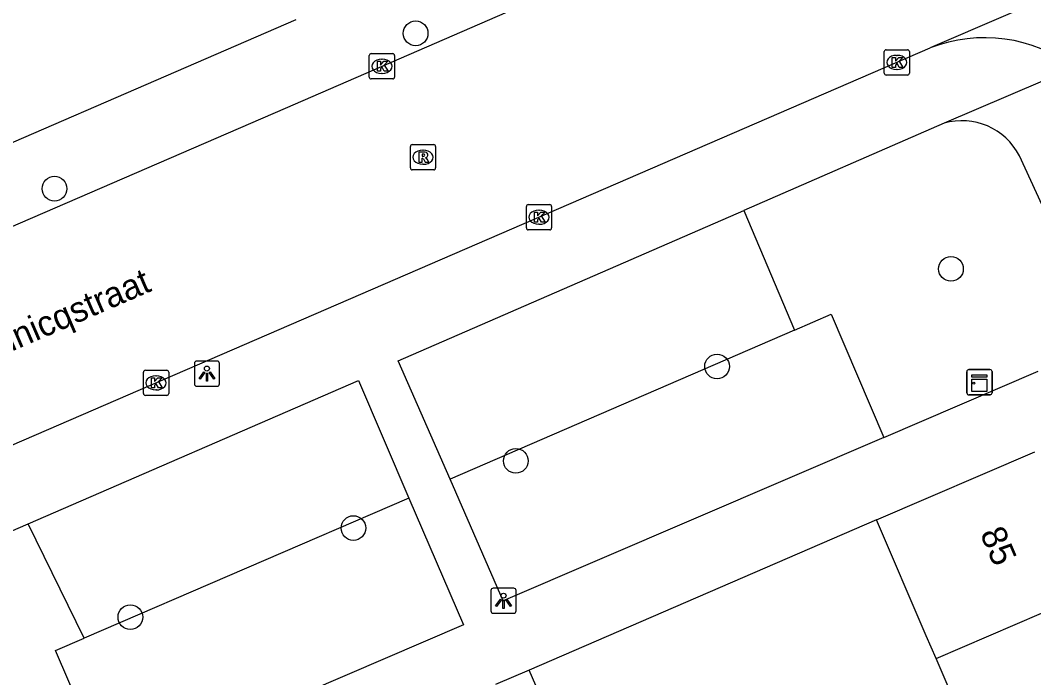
# Model space of a CAD drawing. Extents: x 159353 to 160616, y 385893 to 387321.
# Drawn here: x 159598.16 to 159638.34, y 386393.69 to 386419.74 of the extents above; entities that cross this region are included whole.
import ezdxf

# ---------------------------------------------------------------- set-up
doc = ezdxf.new("R2010")
doc.units = 0
for name, color, linetype in [('IMGEO_Boom', 7, 'Continuous'), ('IMGEO_Groenvoorziening', 7, 'Continuous'), ('IMGEO_Kast', 7, 'Continuous'), ('IMGEO_Kolk', 7, 'Continuous'), ('IMGEO_Lichtpunt', 7, 'Continuous'), ('IMGEO_Muur', 7, 'Continuous'), ('IMGEO_Openbare_ruimte_label', 7, 'Continuous'), ('IMGEO_Pand', 7, 'Continuous'), ('IMGEO_Pand_nummerreeks', 7, 'Continuous'), ('IMGEO_Rijbaan_lokaal_gesloten', 7, 'Continuous'), ('IMGEO_Rijbaan_lokaal_open', 7, 'Continuous'), ('IMGEO_Rioolput', 7, 'Continuous'), ('IMGEO_Voetpad_open', 7, 'Continuous')]:
    doc.layers.add(name, color=color, linetype=linetype)

msp = doc.modelspace()

# ---------------------------------------------------------------- linework, layer by layer
at = {"layer": 'IMGEO_Boom'}
for centre in [(159613.839, 386419.222), (159599.52, 386413.068), (159635.064, 386409.89), (159625.79, 386406.025), (159617.81, 386402.283), (159611.372, 386399.622), (159602.528, 386396.093)]:
    msp.add_circle(centre, 0.489, dxfattribs=at)
at = {"layer": 'IMGEO_Groenvoorziening'}
for points in [[(159626.847, 386412.207), (159628.859, 386407.463)], [(159628.859, 386407.463), (159630.311, 386408.09), (159632.4, 386403.215)], [(159628.859, 386407.463), (159615.203, 386401.565)], [(159613.575, 386400.803), (159600.699, 386395.262)], [(159600.699, 386395.262), (159598.476, 386399.791)], [(159601.716, 386389.772), (159599.563, 386394.773), (159600.699, 386395.262)]]:
    msp.add_lwpolyline(points, dxfattribs=at)
at = {"layer": 'IMGEO_Kast'}
for p, q in [((159635.769, 386405.9), (159636.61, 386405.9)), ((159636.61, 386405.9), (159635.769, 386405.9)), ((159636.694, 386405.825), (159636.694, 386404.984)), ((159636.694, 386404.984), (159636.694, 386405.825)), ((159635.694, 386404.975), (159635.694, 386405.816)), ((159635.694, 386405.816), (159635.694, 386404.975)), ((159636.619, 386404.9), (159635.778, 386404.9)), ((159635.778, 386404.9), (159636.619, 386404.9))]:
    msp.add_line(p, q, dxfattribs=at)
for points in [[(159635.889, 386405.69), (159636.489, 386405.69), (159636.489, 386405.605), (159635.889, 386405.605), (159635.889, 386405.69)], [(159635.889, 386405.515), (159636.489, 386405.515), (159636.489, 386405.026), (159635.889, 386405.026), (159635.889, 386405.515)]]:
    msp.add_lwpolyline(points, dxfattribs=at)
msp.add_circle((159635.973, 386405.364), 0.0377, dxfattribs=at)
for centre, start, end in [((159635.772, 386405.822), 92.4484, 184.2845), ((159635.772, 386405.822), 92.4484, 184.2845), ((159636.616, 386405.822), 2.4484, 94.2845), ((159636.616, 386405.822), 2.4484, 94.2845), ((159635.772, 386404.978), 182.4484, 274.2845), ((159635.772, 386404.978), 182.4484, 274.2845), ((159636.616, 386404.978), 272.4484, 4.2845), ((159636.616, 386404.978), 272.4484, 4.2845)]:
    msp.add_arc(centre, 0.0779, start, end, dxfattribs=at)
at = {"layer": 'IMGEO_Kolk'}
for p, q in [((159612.001, 386417.491), (159612.001, 386418.343)), ((159612.076, 386418.417), (159612.928, 386418.417)), ((159613.002, 386418.343), (159613.002, 386417.491)), ((159632.416, 386417.644), (159632.416, 386418.496)), ((159632.491, 386418.57), (159633.343, 386418.57)), ((159632.904, 386418.35), (159632.929, 386418.35)), ((159633.417, 386418.496), (159633.417, 386417.644)), ((159612.489, 386418.197), (159612.514, 386418.197)), ((159612.512, 386417.637), (159612.487, 386417.637)), ((159633.343, 386417.57), (159632.491, 386417.57)), ((159632.927, 386417.79), (159632.902, 386417.79)), ((159612.928, 386417.417), (159612.076, 386417.417)), ((159618.23, 386411.512), (159618.23, 386412.364)), ((159618.305, 386412.438), (159619.157, 386412.438)), ((159619.231, 386412.364), (159619.231, 386411.512)), ((159618.718, 386412.218), (159618.743, 386412.218)), ((159618.741, 386411.658), (159618.716, 386411.658)), ((159619.157, 386411.438), (159618.305, 386411.438)), ((159603.122, 386405.875), (159603.974, 386405.875)), ((159603.047, 386404.949), (159603.047, 386405.801)), ((159603.535, 386405.655), (159603.56, 386405.655)), ((159604.048, 386405.801), (159604.048, 386404.949)), ((159603.558, 386405.095), (159603.533, 386405.095)), ((159603.974, 386404.875), (159603.122, 386404.875))]:
    msp.add_line(p, q, dxfattribs=at)
for points in [[(159612.001, 386417.491), (159612.001, 386418.343)], [(159612.076, 386418.417), (159612.928, 386418.417)], [(159613.002, 386418.343), (159613.002, 386417.491)], [(159632.416, 386417.644), (159632.416, 386418.496)], [(159632.491, 386418.57), (159633.343, 386418.57)], [(159633.417, 386418.496), (159633.417, 386417.644)], [(159612.322, 386418.117), (159612.445, 386418.117), (159612.445, 386417.966), (159612.575, 386418.117), (159612.739, 386418.117), (159612.593, 386417.966), (159612.746, 386417.717), (159612.594, 386417.717), (159612.509, 386417.881), (159612.445, 386417.814), (159612.445, 386417.717), (159612.322, 386417.717), (159612.322, 386418.117)], [(159632.737, 386418.27), (159632.86, 386418.27), (159632.86, 386418.119), (159632.99, 386418.27), (159633.154, 386418.27), (159633.008, 386418.119), (159633.161, 386417.87), (159633.009, 386417.87), (159632.924, 386418.034), (159632.86, 386417.967), (159632.86, 386417.87), (159632.737, 386417.87), (159632.737, 386418.27)], [(159633.343, 386417.57), (159632.491, 386417.57)], [(159612.928, 386417.417), (159612.076, 386417.417)], [(159618.23, 386411.512), (159618.23, 386412.364)], [(159618.305, 386412.438), (159619.157, 386412.438)], [(159619.231, 386412.364), (159619.231, 386411.512)], [(159618.551, 386412.138), (159618.674, 386412.138), (159618.674, 386411.987), (159618.804, 386412.138), (159618.968, 386412.138), (159618.822, 386411.987), (159618.975, 386411.738), (159618.823, 386411.738), (159618.738, 386411.902), (159618.674, 386411.835), (159618.674, 386411.738), (159618.551, 386411.738), (159618.551, 386412.138)], [(159619.157, 386411.438), (159618.305, 386411.438)], [(159603.122, 386405.875), (159603.974, 386405.875)], [(159603.047, 386404.949), (159603.047, 386405.801)], [(159603.368, 386405.575), (159603.491, 386405.575), (159603.491, 386405.424), (159603.621, 386405.575), (159603.785, 386405.575), (159603.639, 386405.424), (159603.792, 386405.175), (159603.64, 386405.175), (159603.555, 386405.339), (159603.491, 386405.272), (159603.491, 386405.175), (159603.368, 386405.175), (159603.368, 386405.575)], [(159604.048, 386405.801), (159604.048, 386404.949)], [(159603.974, 386404.875), (159603.122, 386404.875)]]:
    msp.add_lwpolyline(points, dxfattribs=at)
for centre, start, end in [((159612.078, 386418.341), 91.552, 178.448), ((159612.078, 386418.341), 91.552, 178.448), ((159612.926, 386418.341), 1.552, 88.448), ((159612.926, 386418.341), 1.552, 88.448), ((159632.493, 386418.494), 91.552, 178.448), ((159632.493, 386418.494), 91.552, 178.448), ((159633.341, 386418.494), 1.552, 88.448), ((159633.341, 386418.494), 1.552, 88.448), ((159612.078, 386417.493), 181.552, 268.448), ((159612.078, 386417.493), 181.552, 268.448), ((159612.926, 386417.493), 271.552, 358.448), ((159612.926, 386417.493), 271.552, 358.448), ((159632.493, 386417.646), 181.552, 268.448), ((159632.493, 386417.646), 181.552, 268.448), ((159633.341, 386417.646), 271.552, 358.448), ((159633.341, 386417.646), 271.552, 358.448), ((159618.307, 386412.362), 91.552, 178.448), ((159618.307, 386412.362), 91.552, 178.448), ((159619.155, 386412.362), 1.552, 88.448), ((159619.155, 386412.362), 1.552, 88.448), ((159618.307, 386411.514), 181.552, 268.448), ((159618.307, 386411.514), 181.552, 268.448), ((159619.155, 386411.514), 271.552, 358.448), ((159619.155, 386411.514), 271.552, 358.448), ((159603.124, 386405.799), 91.552, 178.448), ((159603.124, 386405.799), 91.552, 178.448), ((159603.972, 386405.799), 1.552, 88.448), ((159603.972, 386405.799), 1.552, 88.448), ((159603.124, 386404.951), 181.552, 268.448), ((159603.124, 386404.951), 181.552, 268.448), ((159603.972, 386404.951), 271.552, 358.448), ((159603.972, 386404.951), 271.552, 358.448)]:
    msp.add_arc(centre, 0.0765, start, end, dxfattribs=at)
for centre, major_axis, ratio, start_param, end_param in [((159632.903, 386418.07), (-0.387, 0.002), 0.722429, 4.712389, 7.853982), ((159632.928, 386418.07), (-0.39, 0.002), 0.717154, 1.570796, 4.712389), ((159612.488, 386417.917), (-0.387, 0.002), 0.722429, 4.712389, 7.853982), ((159612.513, 386417.917), (-0.39, 0.002), 0.717154, 1.570796, 4.712389), ((159618.717, 386411.938), (-0.387, 0.002), 0.722429, 4.712389, 7.853982), ((159618.742, 386411.938), (-0.39, 0.002), 0.717154, 1.570796, 4.712389), ((159603.534, 386405.375), (-0.387, 0.002), 0.722429, 4.712389, 7.853982), ((159603.559, 386405.375), (-0.39, 0.002), 0.717154, 1.570796, 4.712389)]:
    msp.add_ellipse(centre, major_axis=major_axis, ratio=ratio, start_param=start_param, end_param=end_param, dxfattribs=at)
at = {"layer": 'IMGEO_Lichtpunt'}
for p, q in [((159605.968, 386406.239), (159605.16, 386406.239)), ((159605.968, 386406.239), (159605.16, 386406.239)), ((159605.066, 386406.144), (159605.066, 386405.337)), ((159605.066, 386406.144), (159605.066, 386405.337)), ((159606.062, 386405.337), (159606.062, 386406.144)), ((159606.062, 386405.337), (159606.062, 386406.144)), ((159605.16, 386405.243), (159605.968, 386405.243)), ((159605.16, 386405.243), (159605.968, 386405.243)), ((159616.824, 386397.146), (159616.824, 386396.339)), ((159616.824, 386397.146), (159616.824, 386396.339)), ((159617.726, 386397.241), (159616.918, 386397.241)), ((159617.726, 386397.241), (159616.918, 386397.241)), ((159617.82, 386396.339), (159617.82, 386397.146)), ((159617.82, 386396.339), (159617.82, 386397.146)), ((159616.918, 386396.245), (159617.726, 386396.245)), ((159616.918, 386396.245), (159617.726, 386396.245))]:
    msp.add_line(p, q, dxfattribs=at)
for points in [[(159605.44, 386405.808), (159605.479, 386405.78), (159605.291, 386405.518), (159605.253, 386405.545), (159605.44, 386405.808)], [(159605.542, 386405.76), (159605.589, 386405.76), (159605.589, 386405.438), (159605.542, 386405.438), (159605.542, 386405.76)], [(159605.652, 386405.78), (159605.69, 386405.807), (159605.877, 386405.545), (159605.838, 386405.517), (159605.652, 386405.78)], [(159617.198, 386396.81), (159617.237, 386396.782), (159617.049, 386396.52), (159617.011, 386396.547), (159617.198, 386396.81)], [(159617.3, 386396.762), (159617.347, 386396.762), (159617.347, 386396.44), (159617.3, 386396.44), (159617.3, 386396.762)], [(159617.41, 386396.782), (159617.448, 386396.809), (159617.635, 386396.547), (159617.596, 386396.519), (159617.41, 386396.782)]]:
    msp.add_lwpolyline(points, dxfattribs=at)
for centre in [(159605.565, 386405.942), (159617.323, 386396.944)]:
    msp.add_circle(centre, 0.0994, dxfattribs=at)
for centre, start, end in [((159605.16, 386406.144), 90, 180), ((159605.16, 386406.144), 90, 180), ((159605.968, 386406.144), 0, 90), ((159605.968, 386406.144), 0, 90), ((159605.16, 386405.337), 180, 270), ((159605.16, 386405.337), 180, 270), ((159605.968, 386405.337), 270, 0), ((159605.968, 386405.337), 270, 360), ((159616.918, 386397.146), 90, 180), ((159616.918, 386397.146), 90, 180), ((159617.726, 386397.146), 0, 90), ((159617.726, 386397.146), 0, 90), ((159616.918, 386396.339), 180, 270), ((159616.918, 386396.339), 180, 270), ((159617.726, 386396.339), 270, 0), ((159617.726, 386396.339), 270, 360)]:
    msp.add_arc(centre, 0.0946, start, end, dxfattribs=at)
at = {"layer": 'IMGEO_Muur'}
msp.add_lwpolyline([(159632.112, 386399.947), (159618.339, 386393.996)], dxfattribs=at)
at = {"layer": 'IMGEO_Pand'}
for points in [[(159632.112, 386399.947), (159638.383, 386402.64)], [(159634.471, 386394.451), (159634.084, 386395.353), (159632.112, 386399.947)], [(159634.471, 386394.451), (159640.743, 386397.144)], [(159636.771, 386389.094), (159634.471, 386394.451)]]:
    msp.add_lwpolyline(points, dxfattribs=at)
at = {"layer": 'IMGEO_Rijbaan_lokaal_gesloten'}
for points in [[(159631.378, 386426.107), (159608.663, 386416.249), (159594.016, 386409.923), (159593.866, 386409.86), (159593.232, 386409.594)], [(159648.983, 386424.988), (159634.239, 386418.643)], [(159588.442, 386398.856), (159589.316, 386399.232), (159596.446, 386402.306), (159634.239, 386418.643)]]:
    msp.add_lwpolyline(points, dxfattribs=at)
at = {"layer": 'IMGEO_Rijbaan_lokaal_open'}
msp.add_arc((159636.4, 386413.071), 5.977, 53.4666, 111.1972, dxfattribs=at)
at = {"layer": 'IMGEO_Rioolput'}
for p, q in [((159613.63, 386413.889), (159613.63, 386414.741)), ((159613.705, 386414.815), (159614.557, 386414.815)), ((159614.631, 386414.741), (159614.631, 386413.889)), ((159614.118, 386414.595), (159614.143, 386414.595)), ((159614.141, 386414.035), (159614.116, 386414.035)), ((159614.557, 386413.815), (159613.705, 386413.815))]:
    msp.add_line(p, q, dxfattribs=at)
for points in [[(159613.63, 386413.889), (159613.63, 386414.741)], [(159613.705, 386414.815), (159614.557, 386414.815)], [(159614.631, 386414.741), (159614.631, 386413.889)], [(159614.219, 386414.513), (159613.967, 386414.515), (159613.967, 386414.115)], [(159613.967, 386414.115), (159614.091, 386414.115), (159614.091, 386414.277), (159614.102, 386414.277)], [(159614.145, 386414.434), (159614.091, 386414.434), (159614.091, 386414.353)], [(159614.091, 386414.353), (159614.143, 386414.353)], [(159614.149, 386414.248), (159614.22, 386414.115), (159614.36, 386414.115), (159614.295, 386414.241)], [(159614.557, 386413.815), (159613.705, 386413.815)]]:
    msp.add_lwpolyline(points, dxfattribs=at)
for centre, radius, start, end in [((159613.707, 386414.739), 0.0765, 91.552, 178.448), ((159613.707, 386414.739), 0.0765, 91.552, 178.448), ((159614.555, 386414.739), 0.0765, 1.552, 88.448), ((159614.555, 386414.739), 0.0765, 1.552, 88.448), ((159614.101, 386414.224), 0.0533, 26.0293, 88.6989), ((159614.127, 386414.542), 0.19, 274.7715, 282.9687), ((159614.151, 386414.338), 0.0964, 77.0061, 93.1865), ((159614.165, 386414.395), 0.0378, 276.6634, 79.6772), ((159614.218, 386414.403), 0.109, 350.3612, 89.416), ((159614.216, 386414.403), 0.112, 277.5842, 350.9817), ((159614.2, 386414.188), 0.108, 29.5134, 73.7905), ((159613.707, 386413.891), 0.0765, 181.552, 268.448), ((159613.707, 386413.891), 0.0765, 181.552, 268.448), ((159614.555, 386413.891), 0.0765, 271.552, 358.448), ((159614.555, 386413.891), 0.0765, 271.552, 358.448)]:
    msp.add_arc(centre, radius, start, end, dxfattribs=at)
for centre, major_axis, ratio, start_param, end_param in [((159614.117, 386414.315), (-0.387, 0.002), 0.722429, 4.712389, 7.853982), ((159614.142, 386414.315), (-0.39, 0.002), 0.717154, 1.570796, 4.712389)]:
    msp.add_ellipse(centre, major_axis=major_axis, ratio=ratio, start_param=start_param, end_param=end_param, dxfattribs=at)
at = {"layer": 'IMGEO_Voetpad_open'}
for points in [[(159591.946, 386412.355), (159609.102, 386419.767)], [(159639.958, 386417.873), (159634.787, 386415.658)], [(159634.787, 386415.658), (159626.847, 386412.207)], [(159640.145, 386409.246), (159639.951, 386409.655), (159637.775, 386414.365)], [(159615.203, 386401.565), (159613.151, 386406.253), (159626.847, 386412.207)], [(159632.4, 386403.215), (159638.517, 386405.84)], [(159598.476, 386399.791), (159611.57, 386405.463), (159613.575, 386400.803)], [(159632.4, 386403.215), (159617.313, 386396.743), (159615.203, 386401.565)], [(159613.575, 386400.803), (159615.733, 386395.788), (159601.716, 386389.772)], [(159591.041, 386396.57), (159598.476, 386399.791)], [(159632.112, 386399.947), (159618.339, 386393.996)], [(159618.339, 386393.996), (159617.002, 386393.419)], [(159619.3, 386391.771), (159618.339, 386393.996)]]:
    msp.add_lwpolyline(points, dxfattribs=at)
msp.add_arc((159635.504, 386413.216), 2.545, 26.8409, 106.3599, dxfattribs=at)

# ---------------------------------------------------------------- texts
at = {"layer": 'IMGEO_Openbare_ruimte_label'}
msp.add_text('van Zinnicqstraat', height=1, rotation=23.3866, dxfattribs=at).set_placement((159594.069, 386404.988))
at = {"layer": 'IMGEO_Pand_nummerreeks'}
msp.add_text('85', height=1, rotation=293.2438, dxfattribs=at).set_placement((159636.201, 386399.41))

doc.saveas('drawing.dxf')
